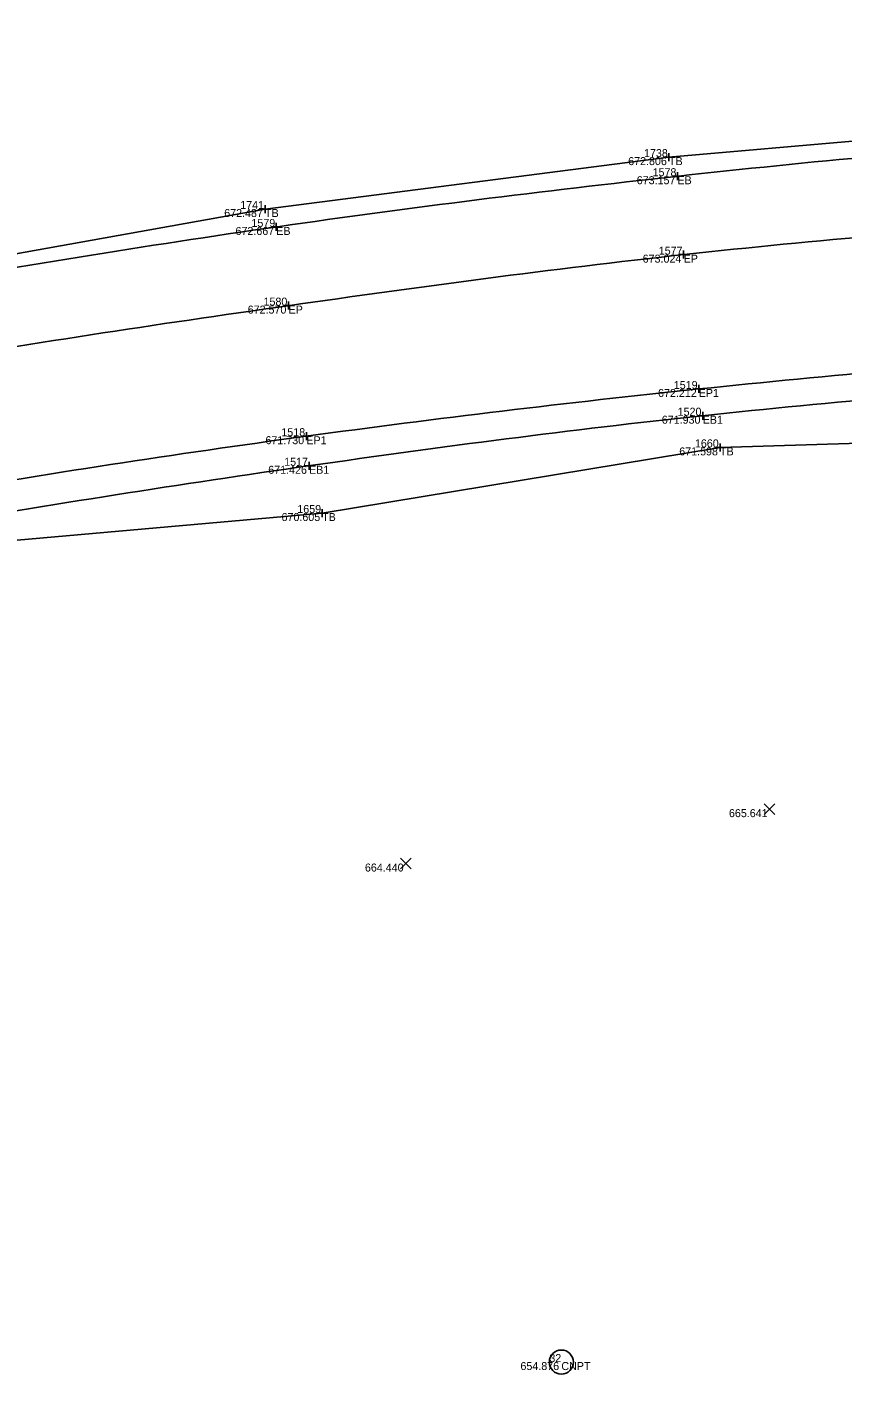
# Model space of a CAD drawing. Extents: x 2197382 to 2204062, y 634117 to 636522.
# Drawn here: x 2203277.9 to 2203379.7, y 635375.8 to 635544.1 of the extents above; entities that cross this region are included whole.
import ezdxf

# ---------------------------------------------------------------- set-up
doc = ezdxf.new("R2010")
doc.units = 0
for name, color, linetype in [('_CIVIL_CONSTRUCTION', 7, 'Continuous'), ('GE_P_Alignment_100_Distances', 7, 'Continuous'), ('GE_X_Alignment', 7, 'Continuous'), ('PF_P_Grade_Line', 7, 'Continuous'), ('RW_X_CL', 7, 'Continuous'), ('RW_X_CL_100_Curve_Data', 7, 'Continuous'), ('SH_Border', 7, 'Continuous'), ('SH_Cut_Line', 7, 'Continuous'), ('SH_Data', 7, 'Continuous')]:
    doc.layers.add(name, color=color, linetype=linetype)

msp = doc.modelspace()

# ---------------------------------------------------------------- linework, layer by layer
at = {"layer": '_CIVIL_CONSTRUCTION'}
for p, q in [((2203357.59, 635527.85), (2203358.59, 635527.85)), ((2203358.09, 635528.35), (2203358.09, 635527.35)), ((2203358.09, 635527.85), (2203358.09, 635527.85)), ((2203358.65, 635525.46), (2203359.65, 635525.46)), ((2203359.15, 635525.96), (2203359.15, 635524.96)), ((2203359.15, 635525.46), (2203359.15, 635525.46)), ((2203307.12, 635521.36), (2203308.12, 635521.36)), ((2203307.62, 635521.86), (2203307.62, 635520.86)), ((2203307.62, 635521.36), (2203307.62, 635521.36)), ((2203308.52, 635519.12), (2203309.52, 635519.12)), ((2203309.02, 635519.62), (2203309.02, 635518.62)), ((2203309.02, 635519.12), (2203309.02, 635519.12)), ((2203359.42, 635515.66), (2203360.42, 635515.66)), ((2203359.92, 635516.16), (2203359.92, 635515.16)), ((2203359.92, 635515.66), (2203359.92, 635515.66)), ((2203310.06, 635509.29), (2203311.06, 635509.29)), ((2203310.56, 635509.79), (2203310.56, 635508.79)), ((2203310.56, 635509.29), (2203310.56, 635509.29)), ((2203361.3, 635498.87), (2203362.3, 635498.87)), ((2203361.8, 635499.37), (2203361.8, 635498.37)), ((2203361.8, 635498.87), (2203361.8, 635498.87)), ((2203361.8, 635495.53), (2203362.8, 635495.53)), ((2203362.3, 635496.03), (2203362.3, 635495.03)), ((2203362.3, 635495.53), (2203362.3, 635495.53)), ((2203312.78, 635493.47), (2203312.78, 635492.47)), ((2203312.28, 635492.97), (2203313.28, 635492.97)), ((2203312.78, 635492.97), (2203312.78, 635492.97)), ((2203364.47, 635492.07), (2203364.47, 635491.07)), ((2203363.97, 635491.57), (2203364.97, 635491.57)), ((2203364.47, 635491.57), (2203364.47, 635491.57)), ((2203312.62, 635489.27), (2203313.62, 635489.27)), ((2203313.12, 635489.77), (2203313.12, 635488.77)), ((2203313.12, 635489.27), (2203313.12, 635489.27)), ((2203314.25, 635483.37), (2203315.25, 635483.37)), ((2203314.75, 635483.87), (2203314.75, 635482.87)), ((2203314.75, 635483.37), (2203314.75, 635483.37))]:
    msp.add_line(p, q, dxfattribs=at)
at = {"layer": 'GE_P_Alignment_100_Distances'}
for points in [[(2203509.32, 635523.64), (2203492.71, 635523.63), (2203459.45, 635522.77), (2203409.62, 635520.27), (2203359.91, 635516.08), (2203310.49, 635509.4), (2203261.11, 635501.99), (2203212.05, 635492.43), (2203163.49, 635480.65), (2203115.29, 635467.72), (2203067.64, 635452.84), (2203020.4, 635437.15), (2202989.52, 635425.13), (2202974.27, 635418.84)], [(2203026.75, 635422.16), (2203041.87, 635427.74), (2203072.98, 635437.38), (2203119.81, 635452.49), (2203167.64, 635464.69), (2203215.6, 635476.19), (2203263.86, 635485.77), (2203312.69, 635493.22), (2203361.79, 635499.12), (2203411.11, 635503.52), (2203460.35, 635505.94), (2203493.14, 635506.79), (2203509.37, 635506.86)]]:
    msp.add_open_spline(points, degree=3, dxfattribs=at)
at = {"layer": 'GE_X_Alignment'}
for points in [[(2203509.05, 635533.64), (2203492.46, 635533.63), (2203459.12, 635532.73), (2203409.1, 635530.45), (2203358.98, 635525.69), (2203309.16, 635519.46), (2203259.64, 635511.38), (2203210.26, 635501.87), (2203160.94, 635490.69), (2203112.43, 635476.96), (2203063.47, 635464.85), (2203018.46, 635445.24), (2202987.96, 635434.05), (2202973.99, 635427.15)], [(2203012.65, 635413.01), (2203017.91, 635415.43), (2203039, 635420.9), (2203074.31, 635435.09), (2203121.35, 635447.89), (2203168.65, 635461.38), (2203216.37, 635472.84), (2203264.58, 635481.88), (2203313.28, 635489.5), (2203362.17, 635495.91), (2203411.48, 635500.02), (2203460.32, 635502.3), (2203492.76, 635503.65), (2203508.72, 635503.64)]]:
    msp.add_open_spline(points, degree=3, dxfattribs=at)
at = {"layer": 'PF_P_Grade_Line'}
for points in [[(2203905.24, 635544.12), (2203857.35, 635543.05), (2203808.12, 635540.24), (2203758.65, 635537.75), (2203707.87, 635536.99), (2203658.67, 635537.69), (2203608.57, 635538.61), (2203557.91, 635538.19), (2203508.63, 635537.6), (2203457.14, 635535.79), (2203407.8, 635532.16), (2203358.09, 635527.85), (2203307.62, 635521.36), (2203257.61, 635512.38), (2203209.52, 635502.64), (2203160.69, 635490.38), (2203110.74, 635480.72), (2203062.69, 635468.06), (2203015.53, 635449.98), (2202971.3, 635427.61)], [(2203043.47, 635419.84), (2203073.57, 635429.53), (2203121.13, 635443.22), (2203169.12, 635455.8), (2203217.36, 635467.56), (2203230.84, 635471.04), (2203265.33, 635478.99), (2203314.75, 635483.37), (2203364.47, 635491.57), (2203411.45, 635493.02), (2203461.51, 635493.07), (2203507.42, 635496.53), (2203559.6, 635497.11), (2203609.33, 635499.7), (2203659.06, 635500.52), (2203709.25, 635500.73), (2203757.56, 635500.46), (2203810.24, 635498.93), (2203858.69, 635500.09), (2203907.88, 635499.67), (2203958.73, 635497.99), (2204007.22, 635491.87), (2204054.41, 635491.83)]]:
    msp.add_lwpolyline(points, dxfattribs=at)
at = {"layer": 'RW_X_CL'}
msp.add_circle((2203344.64, 635377.26), 1.5, dxfattribs=at)
msp.add_circle((2203344.64, 635377.26), 1.5, dxfattribs=at)
at = {"layer": 'RW_X_CL_100_Curve_Data'}
for p, q in [((2203370, 635445.69), (2203371.33, 635447.03)), ((2203370, 635447.03), (2203371.33, 635445.69)), ((2203324.55, 635438.89), (2203325.88, 635440.22)), ((2203324.55, 635440.22), (2203325.88, 635438.89))]:
    msp.add_line(p, q, dxfattribs=at)

# ---------------------------------------------------------------- texts
at = {"layer": 'SH_Border'}
for s, p in [('TB', (2203358.09, 635526.85)), ('EB', (2203359.15, 635524.46)), ('TB', (2203307.62, 635520.36)), ('EB', (2203309.02, 635518.12)), ('EP', (2203359.92, 635514.66)), ('EP', (2203310.56, 635508.29)), ('EP1', (2203361.8, 635497.87)), ('EB1', (2203362.3, 635494.53)), ('EP1', (2203312.78, 635491.97)), ('TB', (2203364.47, 635490.57)), ('EB1', (2203313.12, 635488.27)), ('TB', (2203314.75, 635482.37)), ('CNPT', (2203344.64, 635376.26)), ('CNPT', (2203344.64, 635376.26))]:
    msp.add_text(s, height=1, dxfattribs=at).set_placement(p)
at = {"layer": 'SH_Cut_Line'}
for s, p in [('1738', (2203354.97, 635527.85)), ('1578', (2203356.04, 635525.46)), ('1741', (2203304.52, 635521.36)), ('1579', (2203305.92, 635519.12)), ('1577', (2203356.81, 635515.66)), ('1580', (2203307.43, 635509.29)), ('1519', (2203358.69, 635498.87)), ('1520', (2203359.17, 635495.53)), ('1518', (2203309.66, 635492.97)), ('1660', (2203361.33, 635491.57)), ('1517', (2203310.01, 635489.27)), ('1659', (2203311.65, 635483.37)), ('32', (2203343.14, 635377.26)), ('32', (2203343.14, 635377.26))]:
    msp.add_text(s, height=1, dxfattribs=at).set_placement(p)
at = {"layer": 'SH_Data'}
for s, p in [('672.806', (2203352.99, 635526.85)), ('673.157', (2203354.06, 635524.46)), ('672.487', (2203302.52, 635520.36)), ('672.667', (2203303.93, 635518.12)), ('673.024', (2203354.8, 635514.66)), ('672.570', (2203305.45, 635508.29)), ('672.212', (2203356.72, 635497.87)), ('671.930', (2203357.19, 635494.53)), ('671.730', (2203307.67, 635491.97)), ('671.598', (2203359.37, 635490.57)), ('671.426', (2203308.02, 635488.27)), ('670.605', (2203309.68, 635482.37)), ('665.641', (2203365.58, 635445.36)), ('664.440', (2203320.1, 635438.56)), ('654.876', (2203339.53, 635376.26)), ('654.876', (2203339.53, 635376.26))]:
    msp.add_text(s, height=1, dxfattribs=at).set_placement(p)

doc.saveas('drawing.dxf')
